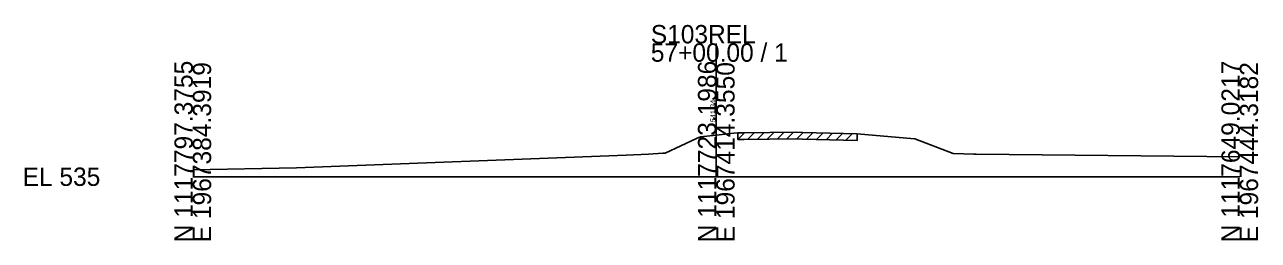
# Model space of a CAD drawing. Extents: x -26 to 163, y -10 to 24518.
# Drawn here: x -25.7 to 162.8, y 7490.3 to 7523.2 of the extents above; entities that cross this region are included whole.
import ezdxf

# ---------------------------------------------------------------- set-up
doc = ezdxf.new("R2010")
doc.units = 0
for name, color, linetype in [('RD_GPK_XS_Cell', 7, 'Continuous'), ('RD_XS_ExGround', 7, 'Continuous'), ('RD_XS_ExPaveRet', 7, 'Continuous'), ('RD_XS_TX_Elev_EX', 7, 'Continuous')]:
    doc.layers.add(name, color=color, linetype=linetype)

msp = doc.modelspace()

# ---------------------------------------------------------------- linework, layer by layer
at = {"layer": 'RD_GPK_XS_Cell'}
for p, q in [((80, 7500), (80, 7520.34)), ((0, 7500), (80, 7500)), ((80, 7500), (160, 7500))]:
    msp.add_line(p, q, dxfattribs=at)
at = {"layer": 'RD_XS_ExGround'}
msp.add_lwpolyline([(0, 7501.06), (15.87, 7501.38), (66.21, 7503.3), (69.64, 7503.45), (71.84, 7503.57), (72.21, 7503.57), (76.98, 7505.81), (77.57, 7506.08), (80, 7506.34), (82.67, 7506.62), (83.3, 7506.69), (84.22, 7506.7), (92.11, 7506.78), (93.18, 7506.75), (101.54, 7506.52), (109.12, 7505.89), (110.33, 7505.78), (116.18, 7503.52), (119.35, 7503.44), (119.7, 7503.45), (160, 7503.05)], dxfattribs=at)
at = {"layer": 'RD_XS_ExPaveRet'}
for p, q in [((83.3, 7505.69), (84.31, 7506.7)), ((83.3, 7505.69), (83.3, 7506.69)), ((83.3, 7505.69), (84.22, 7505.7)), ((84.22, 7505.7), (92.11, 7505.78)), ((84.8, 7505.71), (85.81, 7506.72)), ((86.3, 7505.72), (87.31, 7506.73)), ((87.8, 7505.74), (88.81, 7506.75)), ((89.3, 7505.75), (90.31, 7506.76)), ((90.8, 7505.77), (91.81, 7506.78)), ((92.11, 7505.78), (93.18, 7505.75)), ((92.3, 7505.78), (93.27, 7506.75)), ((93.18, 7505.75), (101.54, 7505.52)), ((93.8, 7505.74), (94.77, 7506.71)), ((95.3, 7505.7), (96.27, 7506.67)), ((96.8, 7505.65), (97.77, 7506.63)), ((98.3, 7505.61), (99.27, 7506.59)), ((99.8, 7505.57), (100.77, 7506.55)), ((101.54, 7506.52), (101.54, 7505.52))]:
    msp.add_line(p, q, dxfattribs=at)

# ---------------------------------------------------------------- texts
at = {"layer": 'RD_GPK_XS_Cell'}
for s, p in [('S103REL', (70, 7520.34)), ('57+00.00 / 1', (70, 7517.54)), ('EL 535', (-26, 7498.6))]:
    msp.add_text(s, height=2.8, dxfattribs=at).set_placement(p)
for s, p in [('N 1117797.3755', (0, 7490)), ('E 1967384.3919', (2.8, 7490)), ('N 1117723.1986', (80, 7490)), ('E 1967414.3550', (82.8, 7490)), ('N 1117649.0217', (160, 7490)), ('E 1967444.3182', (162.8, 7490))]:
    msp.add_text(s, height=2.8, rotation=90, dxfattribs=at).set_placement(p)
at = {"layer": 'RD_XS_TX_Elev_EX'}
msp.add_text('541.34', height=0.8, rotation=90, dxfattribs=at).set_placement((79.9, 7508.34))

doc.saveas('drawing.dxf')
